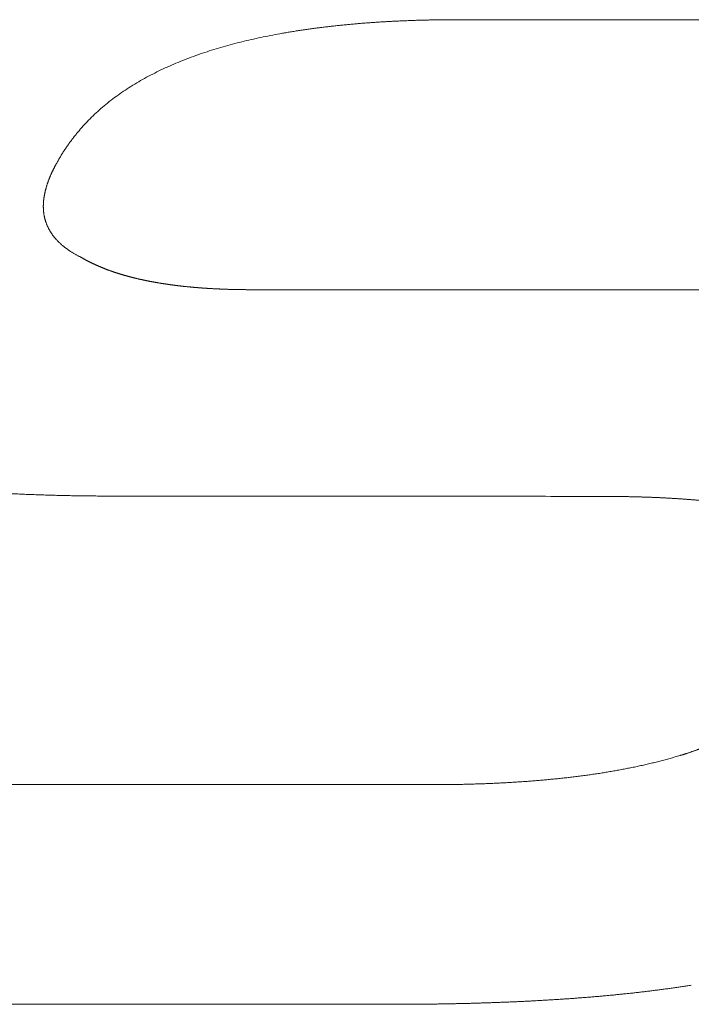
# Model space of a CAD drawing. Header units: millimetres. Extents: x 0 to 594, y 0 to 420.
# Tile 186 of 656: x 249.17 to 250.96, y 49.39 to 52.01. Entities that reach past the tile are written whole.
import ezdxf

# ---------------------------------------------------------------- set-up
doc = ezdxf.new("R2010")
doc.units = ezdxf.units.MM
doc.layers.add('1', color=7, linetype='Continuous', true_color=0xffffff)

msp = doc.modelspace()

# ---------------------------------------------------------------- linework, layer by layer
at = {"layer": '1', "color": 155, "linetype": 'Continuous', "lineweight": 13}
for points, knots in [([(250.3433, 52.0145), (250.3412, 52.0145), (250.3371, 52.0145), (250.3308, 52.0145), (250.3245, 52.0145), (250.3182, 52.0144), (250.3119, 52.0144), (250.3055, 52.0143), (250.2992, 52.0143), (250.2929, 52.0142), (250.2865, 52.0141), (250.2802, 52.014), (250.2738, 52.0139), (250.2674, 52.0138), (250.2611, 52.0136), (250.2547, 52.0135), (250.2483, 52.0133), (250.242, 52.0132), (250.2356, 52.013), (250.2292, 52.0128), (250.2229, 52.0126), (250.2165, 52.0124), (250.2101, 52.0121), (250.2037, 52.0119), (250.1974, 52.0116), (250.191, 52.0114), (250.1846, 52.0111), (250.1783, 52.0108), (250.1719, 52.0105), (250.1656, 52.0102), (250.1592, 52.0099), (250.1529, 52.0095), (250.1466, 52.0092), (250.1402, 52.0088), (250.1339, 52.0084), (250.1276, 52.008), (250.1213, 52.0076), (250.115, 52.0072), (250.1086, 52.0067), (250.1023, 52.0063), (250.096, 52.0058), (250.0897, 52.0053), (250.0834, 52.0048), (250.0771, 52.0043), (250.0709, 52.0038), (250.0646, 52.0032), (250.0583, 52.0027), (250.052, 52.0021), (250.0458, 52.0015), (250.0395, 52.0009), (250.0332, 52.0003), (250.027, 51.9997), (250.0207, 51.999), (250.0145, 51.9983), (250.0082, 51.9977), (250.002, 51.997), (249.9957, 51.9963), (249.9895, 51.9955), (249.9833, 51.9948), (249.977, 51.994), (249.9708, 51.9932), (249.9646, 51.9924), (249.9584, 51.9916), (249.9522, 51.9908), (249.946, 51.9899), (249.9398, 51.9891), (249.9336, 51.9882), (249.9274, 51.9873), (249.9212, 51.9863), (249.915, 51.9854), (249.9088, 51.9844), (249.9026, 51.9834), (249.8964, 51.9824), (249.8903, 51.9814), (249.8841, 51.9804), (249.8779, 51.9793), (249.8567, 51.9756), (249.8205, 51.9687), (249.7698, 51.9574), (249.7198, 51.9444), (249.6707, 51.9295), (249.6226, 51.9127), (249.576, 51.8938), (249.5312, 51.8728), (249.4883, 51.8497), (249.4477, 51.8242), (249.4098, 51.7965), (249.3748, 51.7666), (249.3522, 51.744), (249.3399, 51.7304), (249.3364, 51.7266), (249.3331, 51.7227), (249.3297, 51.7188), (249.3264, 51.7149), (249.3232, 51.711), (249.32, 51.707), (249.3168, 51.703), (249.3137, 51.699), (249.3106, 51.695), (249.3076, 51.691), (249.3046, 51.6869), (249.3017, 51.6828), (249.2988, 51.6787), (249.2959, 51.6746), (249.2931, 51.6704), (249.2904, 51.6663), (249.2877, 51.6621), (249.285, 51.6579), (249.2824, 51.6537), (249.2798, 51.6495), (249.2773, 51.6452), (249.2748, 51.641), (249.2724, 51.6367), (249.27, 51.6324), (249.2684, 51.6296), (249.2677, 51.6281)], [0, 0, 0, 0, 0.00495, 0.009908, 0.014875, 0.019848, 0.024829, 0.029816, 0.03481, 0.039809, 0.044813, 0.049822, 0.054836, 0.059853, 0.064873, 0.069896, 0.074922, 0.07995, 0.084979, 0.090009, 0.09504, 0.100071, 0.105102, 0.110132, 0.11516, 0.120187, 0.125212, 0.130235, 0.135255, 0.140273, 0.145288, 0.150301, 0.155312, 0.160321, 0.165327, 0.170332, 0.175335, 0.180335, 0.185334, 0.190331, 0.195326, 0.20032, 0.205312, 0.210303, 0.215292, 0.22028, 0.225267, 0.230252, 0.235237, 0.24022, 0.245202, 0.250184, 0.255165, 0.260145, 0.265124, 0.270103, 0.275082, 0.28006, 0.285038, 0.290016, 0.294993, 0.299971, 0.304948, 0.309926, 0.314904, 0.319883, 0.324862, 0.329842, 0.334822, 0.339803, 0.344785, 0.349768, 0.354752, 0.359738, 0.364724, 0.369713, 0.374703, 0.416343, 0.458064, 0.499846, 0.541681, 0.583506, 0.625268, 0.666941, 0.708535, 0.750094, 0.791688, 0.833329, 0.875018, 0.879832, 0.884647, 0.889463, 0.894279, 0.899096, 0.903912, 0.908728, 0.913544, 0.91836, 0.923176, 0.92799, 0.932804, 0.937617, 0.942428, 0.947238, 0.952047, 0.956853, 0.961658, 0.966461, 0.971261, 0.976058, 0.980853, 0.985645, 0.990433, 0.995219, 1, 1, 1, 1]), ([(249.2677, 51.6281), (249.2673, 51.6275), (249.2666, 51.6261), (249.2655, 51.6241), (249.2645, 51.6221), (249.2634, 51.6201), (249.2624, 51.618), (249.2614, 51.616), (249.2604, 51.614), (249.2594, 51.612), (249.2584, 51.6099), (249.2575, 51.6079), (249.2565, 51.6059), (249.2556, 51.6039), (249.2547, 51.6018), (249.2538, 51.5998), (249.2529, 51.5977), (249.2521, 51.5957), (249.2512, 51.5937), (249.2504, 51.5916), (249.2496, 51.5896), (249.2488, 51.5875), (249.248, 51.5854), (249.2473, 51.5834), (249.2466, 51.5813), (249.2458, 51.5792), (249.2451, 51.5772), (249.2444, 51.5751), (249.2438, 51.573), (249.2431, 51.5709), (249.2425, 51.5688), (249.2419, 51.5667), (249.2413, 51.5646), (249.2407, 51.5625), (249.2402, 51.5603), (249.2397, 51.5582), (249.2392, 51.5561), (249.2387, 51.5539), (249.2382, 51.5518), (249.2378, 51.5496), (249.2374, 51.5475), (249.237, 51.5453), (249.2366, 51.5431), (249.2363, 51.541), (249.2359, 51.5388), (249.2357, 51.5366), (249.2354, 51.5344), (249.2352, 51.5323), (249.235, 51.5301), (249.2348, 51.5279), (249.2347, 51.5257), (249.2345, 51.5235), (249.2345, 51.5213), (249.2344, 51.5191), (249.2344, 51.517), (249.2344, 51.5148), (249.2345, 51.5126), (249.2345, 51.5104), (249.2347, 51.5082), (249.2348, 51.5061), (249.235, 51.5039), (249.2352, 51.5017), (249.2355, 51.4995), (249.2358, 51.4974), (249.2361, 51.4952), (249.2365, 51.493), (249.2369, 51.4909), (249.2374, 51.4887), (249.2379, 51.4866), (249.2384, 51.4845), (249.239, 51.4823), (249.2396, 51.4802), (249.2403, 51.4781), (249.241, 51.476), (249.2417, 51.4739), (249.2425, 51.4718), (249.2433, 51.4697), (249.2441, 51.4676), (249.245, 51.4656), (249.246, 51.4635), (249.2469, 51.4615), (249.2479, 51.4594), (249.249, 51.4574), (249.25, 51.4554), (249.2512, 51.4534), (249.2523, 51.4514), (249.2535, 51.4495), (249.2547, 51.4475), (249.256, 51.4456), (249.2573, 51.4436), (249.2586, 51.4417), (249.26, 51.4398), (249.2614, 51.438), (249.2628, 51.4361), (249.2643, 51.4342), (249.2658, 51.4324), (249.2674, 51.4306), (249.2692, 51.4286), (249.2712, 51.4265), (249.2734, 51.4241), (249.2757, 51.4218), (249.278, 51.4196), (249.2804, 51.4174), (249.2829, 51.4152), (249.2854, 51.413), (249.288, 51.4109), (249.2906, 51.4088), (249.2933, 51.4068), (249.296, 51.4047), (249.2987, 51.4028), (249.3015, 51.4008), (249.3044, 51.3989), (249.3073, 51.397), (249.3102, 51.3952), (249.3132, 51.3933), (249.3162, 51.3916), (249.3192, 51.3898), (249.3222, 51.3881), (249.3253, 51.3864), (249.3285, 51.3848), (249.3316, 51.3832), (249.3337, 51.3821), (249.3348, 51.3816)], [0, 0, 0, 0, 0.00792, 0.015824, 0.023715, 0.031591, 0.039455, 0.047306, 0.055145, 0.062973, 0.070791, 0.078599, 0.086398, 0.094188, 0.101972, 0.109748, 0.117519, 0.125285, 0.133046, 0.140804, 0.148559, 0.156313, 0.164065, 0.171818, 0.179571, 0.187327, 0.195085, 0.202847, 0.210614, 0.218386, 0.226165, 0.233952, 0.241748, 0.249553, 0.257369, 0.265195, 0.27303, 0.280872, 0.288721, 0.296575, 0.304435, 0.312298, 0.320164, 0.328032, 0.335902, 0.343773, 0.351643, 0.359513, 0.367381, 0.375248, 0.383113, 0.390975, 0.398833, 0.406689, 0.41454, 0.422388, 0.430232, 0.438072, 0.445907, 0.453739, 0.461566, 0.46939, 0.477211, 0.485028, 0.492842, 0.500655, 0.508465, 0.516274, 0.524082, 0.531887, 0.539691, 0.547493, 0.555294, 0.563092, 0.570889, 0.578683, 0.586476, 0.594267, 0.602056, 0.609843, 0.617628, 0.625411, 0.633192, 0.640971, 0.648749, 0.656524, 0.664298, 0.672071, 0.679842, 0.687611, 0.695379, 0.703147, 0.710913, 0.718678, 0.726443, 0.734208, 0.741973, 0.749739, 0.760094, 0.770452, 0.780814, 0.791182, 0.801557, 0.81194, 0.82233, 0.83273, 0.843139, 0.853556, 0.863983, 0.874418, 0.884861, 0.895312, 0.905769, 0.916233, 0.926701, 0.937173, 0.947648, 0.958123, 0.968597, 0.97907, 0.989538, 1, 1, 1, 1]), ([(249.3348, 51.3816), (249.3353, 51.3813), (249.3364, 51.3806), (249.3381, 51.3797), (249.3397, 51.3787), (249.3414, 51.3778), (249.343, 51.3768), (249.3447, 51.3759), (249.3464, 51.375), (249.3481, 51.3741), (249.3498, 51.3731), (249.3515, 51.3723), (249.3532, 51.3714), (249.3549, 51.3705), (249.3566, 51.3696), (249.3583, 51.3687), (249.36, 51.3679), (249.3618, 51.367), (249.3635, 51.3662), (249.3652, 51.3653), (249.367, 51.3645), (249.3687, 51.3637), (249.3705, 51.3628), (249.3723, 51.362), (249.374, 51.3612), (249.3758, 51.3604), (249.3776, 51.3596), (249.3794, 51.3588), (249.3811, 51.3581), (249.3829, 51.3573), (249.3847, 51.3565), (249.3865, 51.3558), (249.3883, 51.355), (249.3901, 51.3543), (249.392, 51.3535), (249.3938, 51.3528), (249.3956, 51.3521), (249.3974, 51.3513), (249.3993, 51.3506), (249.4011, 51.3499), (249.4029, 51.3492), (249.4048, 51.3485), (249.4066, 51.3478), (249.4085, 51.3472), (249.4103, 51.3465), (249.4122, 51.3458), (249.4141, 51.3451), (249.4159, 51.3445), (249.4178, 51.3438), (249.4197, 51.3432), (249.4216, 51.3426), (249.4234, 51.3419), (249.4253, 51.3413), (249.4272, 51.3407), (249.4291, 51.3401), (249.431, 51.3394), (249.4329, 51.3388), (249.4348, 51.3382), (249.4367, 51.3376), (249.4386, 51.3371), (249.4405, 51.3365), (249.4424, 51.3359), (249.4444, 51.3353), (249.4463, 51.3348), (249.4482, 51.3342), (249.4501, 51.3336), (249.452, 51.3331), (249.454, 51.3326), (249.4559, 51.332), (249.4578, 51.3315), (249.4598, 51.331), (249.4617, 51.3304), (249.4636, 51.3299), (249.4656, 51.3294), (249.4675, 51.3289), (249.4695, 51.3284), (249.4714, 51.3279), (249.4734, 51.3274), (249.4753, 51.3269), (249.4773, 51.3264), (249.4793, 51.326), (249.4812, 51.3255), (249.4832, 51.325), (249.4851, 51.3245), (249.4871, 51.3241), (249.4891, 51.3236), (249.4911, 51.3232), (249.493, 51.3227), (249.495, 51.3223), (249.497, 51.3219), (249.499, 51.3214), (249.5009, 51.321), (249.5029, 51.3206), (249.5049, 51.3202), (249.5069, 51.3198), (249.5089, 51.3194), (249.5109, 51.319), (249.5128, 51.3186), (249.5148, 51.3182), (249.5168, 51.3178), (249.5188, 51.3174), (249.5208, 51.317), (249.5228, 51.3166), (249.5248, 51.3163), (249.5268, 51.3159), (249.5288, 51.3155), (249.5308, 51.3152), (249.5328, 51.3148), (249.5348, 51.3145), (249.5368, 51.3141), (249.5388, 51.3138), (249.5408, 51.3134), (249.5428, 51.3131), (249.5448, 51.3128), (249.5468, 51.3124), (249.5489, 51.3121), (249.5509, 51.3118), (249.5529, 51.3115), (249.5549, 51.3112), (249.5569, 51.3108), (249.5589, 51.3105), (249.5609, 51.3102), (249.5629, 51.3099), (249.565, 51.3096), (249.567, 51.3093), (249.569, 51.3091), (249.571, 51.3088), (249.573, 51.3085), (249.5751, 51.3082), (249.5771, 51.3079), (249.5791, 51.3077), (249.5811, 51.3074), (249.5831, 51.3071), (249.5852, 51.3069), (249.5872, 51.3066), (249.5892, 51.3064), (249.5912, 51.3061), (249.5933, 51.3059), (249.5953, 51.3056), (249.5973, 51.3054), (249.5993, 51.3052), (249.6014, 51.3049), (249.6034, 51.3047), (249.6054, 51.3045), (249.6074, 51.3042), (249.6095, 51.304), (249.6115, 51.3038), (249.6135, 51.3036), (249.6156, 51.3034), (249.6176, 51.3032), (249.6196, 51.303), (249.6216, 51.3028), (249.6237, 51.3026), (249.6257, 51.3024), (249.6277, 51.3022), (249.6298, 51.302), (249.6318, 51.3018), (249.6338, 51.3016), (249.6359, 51.3014), (249.6379, 51.3013), (249.64, 51.3011), (249.642, 51.3009), (249.644, 51.3007), (249.6461, 51.3006), (249.6481, 51.3004), (249.6501, 51.3003), (249.6522, 51.3001), (249.6542, 51.2999), (249.6563, 51.2998), (249.6583, 51.2996), (249.6603, 51.2995), (249.6624, 51.2994), (249.6644, 51.2992), (249.6665, 51.2991), (249.6685, 51.2989), (249.6705, 51.2988), (249.6726, 51.2987), (249.6746, 51.2986), (249.6767, 51.2984), (249.6787, 51.2983), (249.6807, 51.2982), (249.6828, 51.2981), (249.6848, 51.298), (249.6869, 51.2979), (249.6889, 51.2977), (249.691, 51.2976), (249.693, 51.2975), (249.6951, 51.2974), (249.6971, 51.2973), (249.6991, 51.2972), (249.7012, 51.2971), (249.7032, 51.2971), (249.7053, 51.297), (249.7073, 51.2969), (249.7094, 51.2968), (249.7114, 51.2967), (249.7135, 51.2966), (249.7155, 51.2966), (249.7176, 51.2965), (249.7196, 51.2964), (249.7217, 51.2963), (249.7237, 51.2963), (249.7257, 51.2962), (249.7278, 51.2961), (249.7298, 51.2961), (249.7319, 51.296), (249.7339, 51.296), (249.736, 51.2959), (249.738, 51.2959), (249.7401, 51.2958), (249.7421, 51.2958), (249.7442, 51.2957), (249.7462, 51.2957), (249.7483, 51.2956), (249.7503, 51.2956), (249.7524, 51.2955), (249.7544, 51.2955), (249.7565, 51.2955), (249.7585, 51.2954), (249.7606, 51.2954), (249.7626, 51.2954), (249.7647, 51.2953), (249.7667, 51.2953), (249.7688, 51.2953), (249.7708, 51.2953), (249.7729, 51.2953), (249.7749, 51.2952), (249.7769, 51.2952), (249.779, 51.2952), (249.781, 51.2952), (249.7831, 51.2952), (249.7851, 51.2952), (249.7872, 51.2952), (249.7892, 51.2952), (249.7913, 51.2952), (249.7933, 51.2952), (249.7947, 51.2952), (249.7954, 51.2952)], [0, 0, 0, 0, 0.004264, 0.008526, 0.012787, 0.017046, 0.021304, 0.02556, 0.029816, 0.03407, 0.038324, 0.042576, 0.046828, 0.051079, 0.055329, 0.059579, 0.063828, 0.068076, 0.072324, 0.076572, 0.080819, 0.085067, 0.089313, 0.09356, 0.097807, 0.102053, 0.106299, 0.110546, 0.114792, 0.119039, 0.123285, 0.127532, 0.131779, 0.136026, 0.140273, 0.14452, 0.148768, 0.153016, 0.157264, 0.161513, 0.165762, 0.170011, 0.17426, 0.17851, 0.18276, 0.18701, 0.191261, 0.195512, 0.199763, 0.204015, 0.208267, 0.212519, 0.216771, 0.221024, 0.225277, 0.22953, 0.233784, 0.238037, 0.242291, 0.246545, 0.250799, 0.255053, 0.259308, 0.263562, 0.267817, 0.272071, 0.276326, 0.280582, 0.284837, 0.289093, 0.293349, 0.297605, 0.301861, 0.306118, 0.310375, 0.314632, 0.31889, 0.323148, 0.327406, 0.331664, 0.335923, 0.340182, 0.344441, 0.348701, 0.352961, 0.357221, 0.361481, 0.365742, 0.370003, 0.374264, 0.378526, 0.382787, 0.387049, 0.391311, 0.395574, 0.399836, 0.404099, 0.408362, 0.412625, 0.416888, 0.421151, 0.425414, 0.429677, 0.433941, 0.438204, 0.442467, 0.44673, 0.450994, 0.455257, 0.45952, 0.463783, 0.468045, 0.472308, 0.47657, 0.480832, 0.485094, 0.489355, 0.493616, 0.497877, 0.502137, 0.506397, 0.510657, 0.514916, 0.519175, 0.523433, 0.527691, 0.531949, 0.536206, 0.540463, 0.54472, 0.548977, 0.553233, 0.557489, 0.561745, 0.566001, 0.570256, 0.574512, 0.578767, 0.583022, 0.587276, 0.591531, 0.595786, 0.60004, 0.604294, 0.608549, 0.612803, 0.617057, 0.621311, 0.625565, 0.629819, 0.634072, 0.638326, 0.64258, 0.646834, 0.651087, 0.655341, 0.659595, 0.663848, 0.668102, 0.672356, 0.67661, 0.680863, 0.685117, 0.689371, 0.693625, 0.697879, 0.702133, 0.706387, 0.710641, 0.714895, 0.719149, 0.723403, 0.727658, 0.731912, 0.736167, 0.740421, 0.744676, 0.74893, 0.753185, 0.75744, 0.761695, 0.76595, 0.770205, 0.77446, 0.778715, 0.78297, 0.787225, 0.791481, 0.795736, 0.799992, 0.804247, 0.808503, 0.812759, 0.817015, 0.82127, 0.825526, 0.829782, 0.834038, 0.838294, 0.84255, 0.846806, 0.851062, 0.855318, 0.859575, 0.863831, 0.868087, 0.872343, 0.876599, 0.880856, 0.885112, 0.889368, 0.893624, 0.89788, 0.902136, 0.906392, 0.910648, 0.914904, 0.91916, 0.923416, 0.927672, 0.931927, 0.936183, 0.940439, 0.944694, 0.948949, 0.953204, 0.957459, 0.961714, 0.965969, 0.970223, 0.974478, 0.978732, 0.982986, 0.98724, 0.991493, 0.995747, 1, 1, 1, 1]), ([(249.7954, 51.2952), (249.8301, 51.2951), (249.8996, 51.2951), (250.0039, 51.2951), (250.1082, 51.2951), (250.2124, 51.295), (250.3167, 51.295), (250.421, 51.2949), (250.5252, 51.2948), (250.6295, 51.2948), (250.7338, 51.2947), (250.838, 51.2946), (250.9423, 51.2945), (251.0466, 51.2945), (251.1508, 51.2944), (251.2203, 51.2943), (251.2551, 51.2943)], [0, 0, 0, 0, 0.071429, 0.142857, 0.214286, 0.285714, 0.357143, 0.428571, 0.5, 0.571429, 0.642857, 0.714286, 0.785714, 0.857143, 0.928571, 1, 1, 1, 1]), ([(249.4221, 50.7453), (249.4192, 50.7453), (249.4134, 50.7453), (249.4048, 50.7454), (249.3962, 50.7454), (249.3875, 50.7454), (249.3789, 50.7455), (249.3702, 50.7456), (249.3616, 50.7456), (249.3529, 50.7457), (249.3442, 50.7458), (249.3356, 50.746), (249.3269, 50.7461), (249.3183, 50.7462), (249.3096, 50.7464), (249.301, 50.7466), (249.2923, 50.7467), (249.2836, 50.7469), (249.275, 50.7471), (249.2663, 50.7474), (249.2576, 50.7476), (249.249, 50.7478), (249.2403, 50.7481), (249.2317, 50.7484), (249.223, 50.7487), (249.2143, 50.749), (249.2057, 50.7493), (249.197, 50.7496), (249.1883, 50.7499), (249.1797, 50.7503), (249.171, 50.7507), (249.1624, 50.7511), (249.1537, 50.7515), (249.1451, 50.7519), (249.1364, 50.7523), (249.1278, 50.7528), (249.1191, 50.7532), (249.1105, 50.7537), (249.1018, 50.7542), (249.0932, 50.7547), (249.0845, 50.7553), (249.0759, 50.7558), (249.0673, 50.7564), (249.0586, 50.757), (249.05, 50.7576), (249.0414, 50.7582), (249.0328, 50.7588), (249.0241, 50.7594), (249.0155, 50.7601), (249.0069, 50.7608), (248.9983, 50.7615), (248.9897, 50.7622), (248.9811, 50.763), (248.9725, 50.7637), (248.9639, 50.7645), (248.9553, 50.7653), (248.9467, 50.7661), (248.9381, 50.767), (248.9295, 50.7678), (248.9209, 50.7687), (248.9123, 50.7696), (248.9037, 50.7705), (248.8952, 50.7715), (248.8866, 50.7725), (248.878, 50.7734), (248.8695, 50.7745), (248.8609, 50.7755), (248.8523, 50.7765), (248.8438, 50.7776), (248.8352, 50.7787), (248.8267, 50.7799), (248.8181, 50.781), (248.8096, 50.7822), (248.8011, 50.7834), (248.7925, 50.7846), (248.784, 50.7858), (248.7755, 50.7871), (248.7669, 50.7884), (248.7584, 50.7897), (248.7499, 50.7911), (248.7414, 50.7924), (248.7329, 50.7938), (248.7244, 50.7953), (248.716, 50.7967), (248.7075, 50.7982), (248.699, 50.7997), (248.6906, 50.8013), (248.6821, 50.8029), (248.6737, 50.8045), (248.6652, 50.8061), (248.6568, 50.8078), (248.6484, 50.8095), (248.64, 50.8112), (248.6316, 50.813), (248.6232, 50.8148), (248.6149, 50.8166), (248.6065, 50.8185), (248.5982, 50.8204), (248.5898, 50.8223), (248.5815, 50.8243), (248.5732, 50.8263), (248.5649, 50.8283), (248.5566, 50.8304), (248.5484, 50.8325), (248.5401, 50.8347), (248.5319, 50.8369), (248.5237, 50.8391), (248.5155, 50.8414), (248.5082, 50.8434), (248.5018, 50.8452), (248.4963, 50.8468), (248.4908, 50.8484), (248.4853, 50.8501), (248.4798, 50.8517), (248.4744, 50.8534), (248.4689, 50.8551), (248.4635, 50.8568), (248.458, 50.8585), (248.4526, 50.8603), (248.4472, 50.862), (248.4418, 50.8638), (248.4364, 50.8656), (248.431, 50.8675), (248.4257, 50.8693), (248.4203, 50.8712), (248.415, 50.8731), (248.4096, 50.875), (248.4043, 50.8769), (248.399, 50.8789), (248.3937, 50.8809), (248.3884, 50.8829), (248.3832, 50.8849), (248.3779, 50.8869), (248.3727, 50.889), (248.3674, 50.8911), (248.3622, 50.8932), (248.3571, 50.8954), (248.3519, 50.8975), (248.3467, 50.8997), (248.3416, 50.902), (248.3365, 50.9042), (248.3313, 50.9065), (248.3263, 50.9088), (248.3212, 50.9111), (248.3161, 50.9134), (248.3111, 50.9158), (248.3061, 50.9182), (248.3011, 50.9206), (248.2961, 50.9231), (248.2912, 50.9255), (248.2862, 50.9281), (248.2813, 50.9306), (248.2764, 50.9331), (248.2715, 50.9357), (248.2667, 50.9383), (248.2618, 50.941), (248.257, 50.9437), (248.2522, 50.9464), (248.2475, 50.9491), (248.2427, 50.9519), (248.238, 50.9546), (248.2349, 50.9565), (248.2333, 50.9575)], [0, 0, 0, 0, 0.006992, 0.013986, 0.020981, 0.027979, 0.034979, 0.04198, 0.048982, 0.055987, 0.062992, 0.069999, 0.077008, 0.084017, 0.091028, 0.098039, 0.105052, 0.112065, 0.119079, 0.126094, 0.133109, 0.140125, 0.147141, 0.154157, 0.161174, 0.168191, 0.175208, 0.182225, 0.189243, 0.19626, 0.203276, 0.210293, 0.217309, 0.224325, 0.23134, 0.238355, 0.245369, 0.252382, 0.259395, 0.266407, 0.273419, 0.280429, 0.287439, 0.294449, 0.301458, 0.308466, 0.315473, 0.322481, 0.329487, 0.336493, 0.343499, 0.350504, 0.357509, 0.364514, 0.371518, 0.378522, 0.385526, 0.39253, 0.399533, 0.406537, 0.41354, 0.420544, 0.427548, 0.434552, 0.441556, 0.44856, 0.455565, 0.46257, 0.469576, 0.476582, 0.483589, 0.490597, 0.497605, 0.504614, 0.511624, 0.518635, 0.525647, 0.532659, 0.539671, 0.546684, 0.553697, 0.56071, 0.567724, 0.574737, 0.58175, 0.588764, 0.595777, 0.60279, 0.609803, 0.616815, 0.623828, 0.63084, 0.637852, 0.644863, 0.651874, 0.658885, 0.665896, 0.672907, 0.679917, 0.686928, 0.693938, 0.700948, 0.707959, 0.714969, 0.72198, 0.728991, 0.736003, 0.743015, 0.750028, 0.754747, 0.759467, 0.764188, 0.768908, 0.773628, 0.778349, 0.783069, 0.787789, 0.792509, 0.797228, 0.801948, 0.806667, 0.811385, 0.816104, 0.820821, 0.825539, 0.830256, 0.834972, 0.839688, 0.844403, 0.849118, 0.853832, 0.858545, 0.863259, 0.867971, 0.872684, 0.877396, 0.882107, 0.886818, 0.891529, 0.89624, 0.90095, 0.90566, 0.910371, 0.915081, 0.919791, 0.924502, 0.929213, 0.933924, 0.938636, 0.943349, 0.948062, 0.952776, 0.957491, 0.962208, 0.966925, 0.971645, 0.976365, 0.981088, 0.985812, 0.990539, 0.995268, 1, 1, 1, 1]), ([(250.7227, 50.7445), (250.6504, 50.7446), (250.5059, 50.7447), (250.2891, 50.7448), (250.0724, 50.7449), (249.8556, 50.7451), (249.6388, 50.7452), (249.4943, 50.7453), (249.4221, 50.7453)], [0, 0, 0, 0, 0.166667, 0.333333, 0.5, 0.666667, 0.833333, 1, 1, 1, 1]), ([(251.0871, 50.7211), (251.0858, 50.7213), (251.0833, 50.7217), (251.0796, 50.7223), (251.0758, 50.7228), (251.0721, 50.7234), (251.0683, 50.7239), (251.0646, 50.7245), (251.0608, 50.725), (251.0571, 50.7255), (251.0533, 50.7261), (251.0495, 50.7266), (251.0458, 50.727), (251.042, 50.7275), (251.0382, 50.728), (251.0345, 50.7285), (251.0307, 50.7289), (251.0269, 50.7294), (251.0232, 50.7298), (251.0194, 50.7302), (251.0156, 50.7307), (251.0118, 50.7311), (251.008, 50.7315), (251.0043, 50.7319), (251.0005, 50.7323), (250.9967, 50.7326), (250.9929, 50.733), (250.9891, 50.7334), (250.9853, 50.7337), (250.9815, 50.7341), (250.9777, 50.7344), (250.974, 50.7348), (250.9702, 50.7351), (250.9664, 50.7354), (250.9626, 50.7357), (250.9588, 50.736), (250.955, 50.7363), (250.9512, 50.7366), (250.9474, 50.7369), (250.9436, 50.7372), (250.9398, 50.7374), (250.936, 50.7377), (250.9322, 50.738), (250.9284, 50.7382), (250.9246, 50.7385), (250.9208, 50.7387), (250.917, 50.739), (250.9132, 50.7392), (250.9094, 50.7394), (250.9056, 50.7396), (250.9018, 50.7398), (250.898, 50.74), (250.8941, 50.7402), (250.8903, 50.7404), (250.8865, 50.7406), (250.8827, 50.7408), (250.8789, 50.741), (250.8751, 50.7412), (250.8713, 50.7414), (250.8675, 50.7415), (250.8637, 50.7417), (250.8599, 50.7418), (250.8561, 50.742), (250.8523, 50.7421), (250.8485, 50.7423), (250.8446, 50.7424), (250.8408, 50.7426), (250.837, 50.7427), (250.8332, 50.7428), (250.8294, 50.7429), (250.8256, 50.743), (250.8218, 50.7432), (250.818, 50.7433), (250.8142, 50.7434), (250.8104, 50.7435), (250.8065, 50.7436), (250.8027, 50.7436), (250.7989, 50.7437), (250.7951, 50.7438), (250.7913, 50.7439), (250.7875, 50.7439), (250.7837, 50.744), (250.7799, 50.7441), (250.7761, 50.7441), (250.7722, 50.7442), (250.7684, 50.7442), (250.7646, 50.7443), (250.7608, 50.7443), (250.757, 50.7444), (250.7532, 50.7444), (250.7494, 50.7444), (250.7456, 50.7445), (250.7417, 50.7445), (250.7379, 50.7445), (250.7341, 50.7445), (250.7303, 50.7445), (250.7265, 50.7445), (250.724, 50.7445), (250.7227, 50.7445)], [0, 0, 0, 0, 0.010417, 0.020833, 0.031249, 0.041664, 0.052079, 0.062493, 0.072908, 0.083322, 0.093735, 0.104149, 0.114563, 0.124976, 0.13539, 0.145804, 0.156218, 0.166632, 0.177046, 0.187461, 0.197875, 0.20829, 0.218705, 0.229121, 0.239537, 0.249953, 0.260369, 0.270786, 0.281203, 0.29162, 0.302038, 0.312456, 0.322874, 0.333293, 0.343711, 0.35413, 0.36455, 0.374969, 0.385389, 0.395808, 0.406228, 0.416648, 0.427068, 0.437488, 0.447908, 0.458328, 0.468748, 0.479168, 0.489588, 0.500007, 0.510426, 0.520845, 0.531263, 0.541682, 0.5521, 0.562517, 0.572935, 0.583353, 0.59377, 0.604187, 0.614604, 0.625021, 0.635438, 0.645855, 0.656271, 0.666688, 0.677104, 0.687521, 0.697937, 0.708353, 0.718769, 0.729186, 0.739602, 0.750018, 0.760434, 0.77085, 0.781266, 0.791682, 0.802098, 0.812514, 0.82293, 0.833346, 0.843762, 0.854178, 0.864594, 0.87501, 0.885426, 0.895842, 0.906258, 0.916674, 0.92709, 0.937506, 0.947921, 0.958337, 0.968753, 0.979169, 0.989584, 1, 1, 1, 1]), ([(250.9323, 50.0542), (250.9332, 50.0545), (250.9351, 50.055), (250.9378, 50.0559), (250.9406, 50.0567), (250.9434, 50.0576), (250.9461, 50.0585), (250.9489, 50.0594), (250.9517, 50.0603), (250.9544, 50.0612), (250.9571, 50.0621), (250.9599, 50.063), (250.9626, 50.064), (250.9654, 50.0649), (250.9681, 50.0659), (250.9708, 50.0669), (250.9735, 50.0679), (250.9762, 50.0688), (250.979, 50.0698), (250.9817, 50.0709), (250.9844, 50.0719), (250.987, 50.0729), (250.9897, 50.074), (250.9924, 50.075), (250.9951, 50.0761), (250.9978, 50.0771), (251.0004, 50.0782), (251.0031, 50.0793), (251.0058, 50.0804), (251.0084, 50.0815), (251.0111, 50.0826), (251.0137, 50.0838), (251.0163, 50.0849), (251.019, 50.0861), (251.0216, 50.0872), (251.0242, 50.0884), (251.0268, 50.0896), (251.0294, 50.0908), (251.032, 50.092), (251.0346, 50.0932), (251.0372, 50.0944), (251.0397, 50.0957), (251.0423, 50.0969), (251.0449, 50.0981), (251.0474, 50.0994), (251.05, 50.1007), (251.0525, 50.102), (251.055, 50.1033), (251.0576, 50.1046), (251.0601, 50.1059), (251.0626, 50.1072), (251.0651, 50.1085), (251.0676, 50.1099), (251.0701, 50.1112), (251.0725, 50.1126), (251.075, 50.114), (251.0775, 50.1153), (251.0799, 50.1167), (251.0824, 50.1181), (251.0848, 50.1195), (251.0872, 50.121), (251.0897, 50.1224), (251.0921, 50.1238), (251.0945, 50.1253), (251.0969, 50.1267), (251.0993, 50.1282), (251.1016, 50.1297), (251.104, 50.1312), (251.1064, 50.1327), (251.1087, 50.1342), (251.1111, 50.1357), (251.1134, 50.1373), (251.1157, 50.1388), (251.118, 50.1403), (251.1203, 50.1419), (251.1226, 50.1435), (251.1249, 50.1451), (251.1272, 50.1466), (251.1294, 50.1482), (251.1317, 50.1499), (251.1339, 50.1515), (251.1362, 50.1531), (251.1384, 50.1547), (251.1406, 50.1564), (251.1428, 50.158), (251.145, 50.1597), (251.1472, 50.1614), (251.1493, 50.1631), (251.1515, 50.1648), (251.1536, 50.1665), (251.1558, 50.1682), (251.1579, 50.1699), (251.16, 50.1717), (251.1621, 50.1734), (251.1642, 50.1752), (251.1663, 50.1769), (251.1684, 50.1787), (251.1704, 50.1805), (251.1725, 50.1823), (251.1745, 50.1841), (251.1765, 50.1859), (251.1786, 50.1877), (251.1806, 50.1896), (251.1826, 50.1914), (251.1845, 50.1932), (251.1865, 50.1951), (251.1885, 50.197), (251.1904, 50.1988), (251.1923, 50.2007), (251.1943, 50.2026), (251.1962, 50.2045), (251.1981, 50.2064), (251.2, 50.2083), (251.2019, 50.2102), (251.2037, 50.2122), (251.2056, 50.2141), (251.2074, 50.2161), (251.2093, 50.218), (251.2111, 50.22), (251.2129, 50.222), (251.2147, 50.2239), (251.2165, 50.2259), (251.2183, 50.2279), (251.2201, 50.2299), (251.2218, 50.2319), (251.2236, 50.2339), (251.2253, 50.236), (251.227, 50.238), (251.2287, 50.24), (251.2304, 50.2421), (251.2321, 50.2441), (251.2338, 50.2462), (251.2355, 50.2482), (251.2371, 50.2503), (251.2387, 50.2524), (251.2404, 50.2545), (251.242, 50.2565), (251.2436, 50.2586), (251.2452, 50.2607), (251.2468, 50.2628), (251.2484, 50.265), (251.2499, 50.2671), (251.2515, 50.2692), (251.253, 50.2713), (251.2545, 50.2735), (251.2561, 50.2756), (251.2576, 50.2778), (251.2591, 50.2799), (251.2605, 50.2821), (251.262, 50.2842), (251.2635, 50.2864), (251.2649, 50.2886), (251.2664, 50.2908), (251.2678, 50.293), (251.2692, 50.2951), (251.2706, 50.2973), (251.272, 50.2995), (251.2734, 50.3017), (251.2747, 50.304), (251.2761, 50.3062), (251.2774, 50.3084), (251.2788, 50.3106), (251.2801, 50.3128), (251.2814, 50.3151), (251.2827, 50.3173), (251.284, 50.3196), (251.2852, 50.3218), (251.2865, 50.3241), (251.2878, 50.3263), (251.289, 50.3286), (251.2902, 50.3308), (251.2914, 50.3331), (251.2926, 50.3354), (251.2938, 50.3376), (251.295, 50.3399), (251.2962, 50.3422), (251.2973, 50.3445), (251.2985, 50.3468), (251.2992, 50.3483), (251.2996, 50.3491)], [0, 0, 0, 0, 0.005645, 0.011291, 0.016938, 0.022586, 0.028236, 0.033886, 0.039538, 0.04519, 0.050843, 0.056497, 0.062152, 0.067807, 0.073463, 0.07912, 0.084777, 0.090434, 0.096093, 0.101751, 0.10741, 0.113069, 0.118729, 0.124389, 0.130049, 0.135709, 0.141369, 0.147029, 0.152689, 0.15835, 0.16401, 0.16967, 0.17533, 0.18099, 0.18665, 0.19231, 0.197969, 0.203628, 0.209287, 0.214945, 0.220603, 0.226261, 0.231918, 0.237575, 0.243231, 0.248887, 0.254543, 0.260197, 0.265852, 0.271506, 0.277159, 0.282812, 0.288464, 0.294115, 0.299766, 0.305416, 0.311066, 0.316715, 0.322364, 0.328011, 0.333658, 0.339305, 0.344951, 0.350596, 0.35624, 0.361884, 0.367528, 0.37317, 0.378812, 0.384454, 0.390095, 0.395735, 0.401375, 0.407014, 0.412652, 0.418291, 0.423928, 0.429565, 0.435202, 0.440839, 0.446475, 0.45211, 0.457745, 0.46338, 0.469015, 0.47465, 0.480284, 0.485918, 0.491553, 0.497187, 0.502821, 0.508455, 0.514089, 0.519723, 0.525358, 0.530992, 0.536627, 0.542263, 0.547898, 0.553534, 0.55917, 0.564807, 0.570444, 0.576081, 0.581719, 0.587358, 0.592996, 0.598636, 0.604276, 0.609916, 0.615558, 0.621199, 0.626842, 0.632485, 0.638128, 0.643772, 0.649417, 0.655062, 0.660708, 0.666355, 0.672002, 0.67765, 0.683299, 0.688948, 0.694598, 0.700248, 0.705899, 0.711551, 0.717203, 0.722856, 0.728509, 0.734163, 0.739818, 0.745473, 0.751128, 0.756784, 0.76244, 0.768097, 0.773754, 0.779412, 0.78507, 0.790728, 0.796386, 0.802045, 0.807704, 0.813364, 0.819023, 0.824683, 0.830343, 0.836003, 0.841663, 0.847323, 0.852983, 0.858643, 0.864303, 0.869962, 0.875622, 0.881281, 0.88694, 0.892599, 0.898258, 0.903916, 0.909573, 0.915231, 0.920887, 0.926544, 0.932199, 0.937854, 0.943508, 0.949162, 0.954814, 0.960466, 0.966117, 0.971767, 0.977416, 0.983063, 0.98871, 0.994356, 1, 1, 1, 1]), ([(250.2636, 49.9765), (250.266, 49.9765), (250.2707, 49.9765), (250.2778, 49.9765), (250.2848, 49.9765), (250.2919, 49.9765), (250.2989, 49.9766), (250.306, 49.9767), (250.3131, 49.9767), (250.3201, 49.9768), (250.3272, 49.9769), (250.3342, 49.977), (250.3413, 49.9771), (250.3484, 49.9773), (250.3554, 49.9774), (250.3625, 49.9776), (250.3695, 49.9778), (250.3766, 49.9779), (250.3836, 49.9781), (250.3907, 49.9784), (250.3978, 49.9786), (250.4048, 49.9788), (250.4119, 49.9791), (250.4189, 49.9794), (250.426, 49.9797), (250.433, 49.98), (250.4401, 49.9803), (250.4471, 49.9806), (250.4542, 49.981), (250.4612, 49.9813), (250.4683, 49.9817), (250.4753, 49.9821), (250.4824, 49.9825), (250.4894, 49.9829), (250.4964, 49.9834), (250.5035, 49.9838), (250.5105, 49.9843), (250.5176, 49.9848), (250.5246, 49.9853), (250.5316, 49.9858), (250.5387, 49.9864), (250.5457, 49.987), (250.5527, 49.9875), (250.5597, 49.9881), (250.5668, 49.9887), (250.5738, 49.9894), (250.5808, 49.99), (250.5878, 49.9907), (250.5949, 49.9914), (250.6019, 49.9921), (250.6089, 49.9928), (250.6159, 49.9936), (250.6229, 49.9943), (250.6299, 49.9951), (250.6369, 49.9959), (250.6439, 49.9967), (250.6509, 49.9976), (250.6579, 49.9984), (250.6649, 49.9993), (250.6719, 50.0002), (250.6789, 50.0012), (250.6859, 50.0021), (250.6929, 50.0031), (250.6998, 50.0041), (250.7068, 50.0051), (250.7138, 50.0061), (250.7207, 50.0072), (250.7277, 50.0083), (250.7346, 50.0094), (250.7415, 50.0106), (250.7485, 50.0117), (250.7554, 50.0129), (250.7623, 50.0142), (250.7692, 50.0154), (250.7761, 50.0167), (250.783, 50.018), (250.7899, 50.0193), (250.7968, 50.0207), (250.8036, 50.0221), (250.8105, 50.0235), (250.8174, 50.0249), (250.8242, 50.0264), (250.831, 50.0279), (250.8379, 50.0294), (250.8447, 50.031), (250.8515, 50.0326), (250.8583, 50.0342), (250.8651, 50.0358), (250.8718, 50.0375), (250.8786, 50.0393), (250.8854, 50.041), (250.8921, 50.0428), (250.8988, 50.0446), (250.9055, 50.0465), (250.9123, 50.0483), (250.9189, 50.0503), (250.9256, 50.0522), (250.9301, 50.0535), (250.9323, 50.0542)], [0, 0, 0, 0, 0.010414, 0.020829, 0.031244, 0.041659, 0.052074, 0.062489, 0.072904, 0.083319, 0.093734, 0.10415, 0.114565, 0.12498, 0.135395, 0.145811, 0.156226, 0.166641, 0.177056, 0.187471, 0.197886, 0.208302, 0.218717, 0.229132, 0.239547, 0.249962, 0.260377, 0.270792, 0.281207, 0.291622, 0.302037, 0.312453, 0.322868, 0.333284, 0.343699, 0.354115, 0.364532, 0.374948, 0.385365, 0.395782, 0.4062, 0.416618, 0.427037, 0.437456, 0.447875, 0.458296, 0.468717, 0.479138, 0.489561, 0.499985, 0.510409, 0.520834, 0.53126, 0.541686, 0.552113, 0.56254, 0.572967, 0.583394, 0.59382, 0.604247, 0.614673, 0.625099, 0.635524, 0.645949, 0.656372, 0.666795, 0.677218, 0.687639, 0.69806, 0.708479, 0.718898, 0.729316, 0.739732, 0.750148, 0.760563, 0.770977, 0.781389, 0.791801, 0.802213, 0.812623, 0.823033, 0.833442, 0.84385, 0.854258, 0.864666, 0.875073, 0.88548, 0.895888, 0.906295, 0.916703, 0.927111, 0.93752, 0.94793, 0.958341, 0.968753, 0.979167, 0.989582, 1, 1, 1, 1]), ([(250.9622, 49.4422), (250.9602, 49.4419), (250.9562, 49.4412), (250.9502, 49.4403), (250.9442, 49.4394), (250.9383, 49.4385), (250.9323, 49.4376), (250.9263, 49.4367), (250.9203, 49.4359), (250.9143, 49.435), (250.9083, 49.4342), (250.9023, 49.4333), (250.8962, 49.4325), (250.8902, 49.4317), (250.8842, 49.4309), (250.8782, 49.4301), (250.8722, 49.4293), (250.8662, 49.4286), (250.8602, 49.4278), (250.8542, 49.4271), (250.8481, 49.4263), (250.8421, 49.4256), (250.8361, 49.4249), (250.8301, 49.4242), (250.824, 49.4235), (250.818, 49.4228), (250.812, 49.4221), (250.8059, 49.4214), (250.7999, 49.4208), (250.7939, 49.4201), (250.7878, 49.4195), (250.7818, 49.4189), (250.7758, 49.4182), (250.7697, 49.4176), (250.7637, 49.417), (250.7577, 49.4164), (250.7516, 49.4158), (250.7456, 49.4153), (250.7395, 49.4147), (250.7335, 49.4141), (250.7274, 49.4136), (250.7214, 49.4131), (250.7153, 49.4125), (250.7093, 49.412), (250.7032, 49.4115), (250.6972, 49.411), (250.6911, 49.4105), (250.6851, 49.41), (250.679, 49.4095), (250.6729, 49.409), (250.6669, 49.4086), (250.6608, 49.4081), (250.6548, 49.4077), (250.6487, 49.4072), (250.6427, 49.4068), (250.6366, 49.4063), (250.6305, 49.4059), (250.6245, 49.4055), (250.6184, 49.4051), (250.6123, 49.4047), (250.6063, 49.4043), (250.6002, 49.4039), (250.5941, 49.4035), (250.5881, 49.4032), (250.582, 49.4028), (250.5759, 49.4024), (250.5699, 49.4021), (250.5638, 49.4017), (250.5577, 49.4014), (250.5517, 49.4011), (250.5456, 49.4007), (250.5395, 49.4004), (250.5335, 49.4001), (250.5274, 49.3998), (250.5213, 49.3995), (250.5153, 49.3992), (250.5092, 49.3989), (250.5031, 49.3986), (250.497, 49.3983), (250.491, 49.3981), (250.4849, 49.3978), (250.4788, 49.3975), (250.4728, 49.3973), (250.4667, 49.397), (250.4606, 49.3968), (250.4545, 49.3966), (250.4485, 49.3963), (250.4424, 49.3961), (250.4363, 49.3959), (250.4302, 49.3957), (250.4242, 49.3955), (250.4181, 49.3952), (250.412, 49.3951), (250.4059, 49.3949), (250.3999, 49.3947), (250.3938, 49.3945), (250.3877, 49.3943), (250.3816, 49.3941), (250.3756, 49.394), (250.3695, 49.3938), (250.3634, 49.3937), (250.3573, 49.3935), (250.3513, 49.3934), (250.3452, 49.3932), (250.3391, 49.3931), (250.333, 49.393), (250.3269, 49.3928), (250.3209, 49.3927), (250.3148, 49.3926), (250.3087, 49.3925), (250.3026, 49.3924), (250.2966, 49.3923), (250.2905, 49.3922), (250.2844, 49.3921), (250.2783, 49.392), (250.2722, 49.392), (250.2662, 49.3919), (250.2601, 49.3918), (250.254, 49.3917), (250.2479, 49.3917), (250.2419, 49.3916), (250.2358, 49.3916), (250.2297, 49.3915), (250.2236, 49.3915), (250.2175, 49.3915), (250.2115, 49.3914), (250.2054, 49.3914), (250.1993, 49.3914), (250.1932, 49.3913), (250.1871, 49.3913), (250.1811, 49.3913), (250.175, 49.3913), (250.1689, 49.3913), (250.1649, 49.3913), (250.1628, 49.3913)], [0, 0, 0, 0, 0.007576, 0.015152, 0.022727, 0.030302, 0.037877, 0.045452, 0.053027, 0.060601, 0.068175, 0.07575, 0.083324, 0.090898, 0.098472, 0.106046, 0.11362, 0.121194, 0.128768, 0.136343, 0.143917, 0.151491, 0.159065, 0.166639, 0.174214, 0.181788, 0.189363, 0.196937, 0.204512, 0.212087, 0.219662, 0.227237, 0.234812, 0.242387, 0.249963, 0.257538, 0.265114, 0.27269, 0.280266, 0.287842, 0.295418, 0.302995, 0.310571, 0.318148, 0.325724, 0.333301, 0.340878, 0.348455, 0.356032, 0.36361, 0.371187, 0.378764, 0.386342, 0.393919, 0.401497, 0.409074, 0.416652, 0.42423, 0.431807, 0.439385, 0.446963, 0.45454, 0.462118, 0.469695, 0.477273, 0.48485, 0.492428, 0.500005, 0.507582, 0.515159, 0.522736, 0.530312, 0.537889, 0.545466, 0.553042, 0.560618, 0.568195, 0.575771, 0.583347, 0.590923, 0.598499, 0.606075, 0.613651, 0.621227, 0.628802, 0.636378, 0.643954, 0.65153, 0.659105, 0.666681, 0.674257, 0.681832, 0.689408, 0.696983, 0.704559, 0.712134, 0.71971, 0.727285, 0.734861, 0.742436, 0.750012, 0.757587, 0.765162, 0.772738, 0.780313, 0.787889, 0.795464, 0.80304, 0.810615, 0.818191, 0.825766, 0.833341, 0.840917, 0.848492, 0.856068, 0.863643, 0.871219, 0.878794, 0.88637, 0.893945, 0.90152, 0.909096, 0.916671, 0.924247, 0.931822, 0.939397, 0.946973, 0.954548, 0.962124, 0.969699, 0.977274, 0.98485, 0.992425, 1, 1, 1, 1]), ([(250.1628, 49.3913), (250.0929, 49.3914), (249.953, 49.3914), (249.7431, 49.3916), (249.5332, 49.3917), (249.3233, 49.3919), (249.1135, 49.392), (248.9036, 49.3922), (248.6937, 49.3924), (248.4838, 49.3925), (248.274, 49.3927), (248.0641, 49.3928), (247.8542, 49.393), (247.6443, 49.3931), (247.4345, 49.3933), (247.2946, 49.3934), (247.2246, 49.3934)], [0, 0, 0, 0, 0.071429, 0.142857, 0.214286, 0.285714, 0.357143, 0.428571, 0.5, 0.571429, 0.642857, 0.714286, 0.785714, 0.857143, 0.928571, 1, 1, 1, 1])]:
    msp.add_open_spline(points, degree=3, knots=knots, dxfattribs=at)
for points in [[(253.072, 52.0132), (252.981, 52.0133), (252.7991, 52.0134), (252.5262, 52.0135), (252.2534, 52.0137), (251.9805, 52.0138), (251.7076, 52.014), (251.4348, 52.0141), (251.1619, 52.0142), (250.8891, 52.0143), (250.6162, 52.0144), (250.4343, 52.0145), (250.3433, 52.0145)], [(247.5073, 49.9784), (247.6094, 49.9783), (247.8135, 49.9782), (248.1198, 49.978), (248.4261, 49.9778), (248.7323, 49.9776), (249.0386, 49.9774), (249.3449, 49.9772), (249.6511, 49.977), (249.9574, 49.9767), (250.1616, 49.9766), (250.2636, 49.9765)]]:
    msp.add_open_spline(points, degree=3, dxfattribs=at)

doc.saveas('drawing.dxf')
